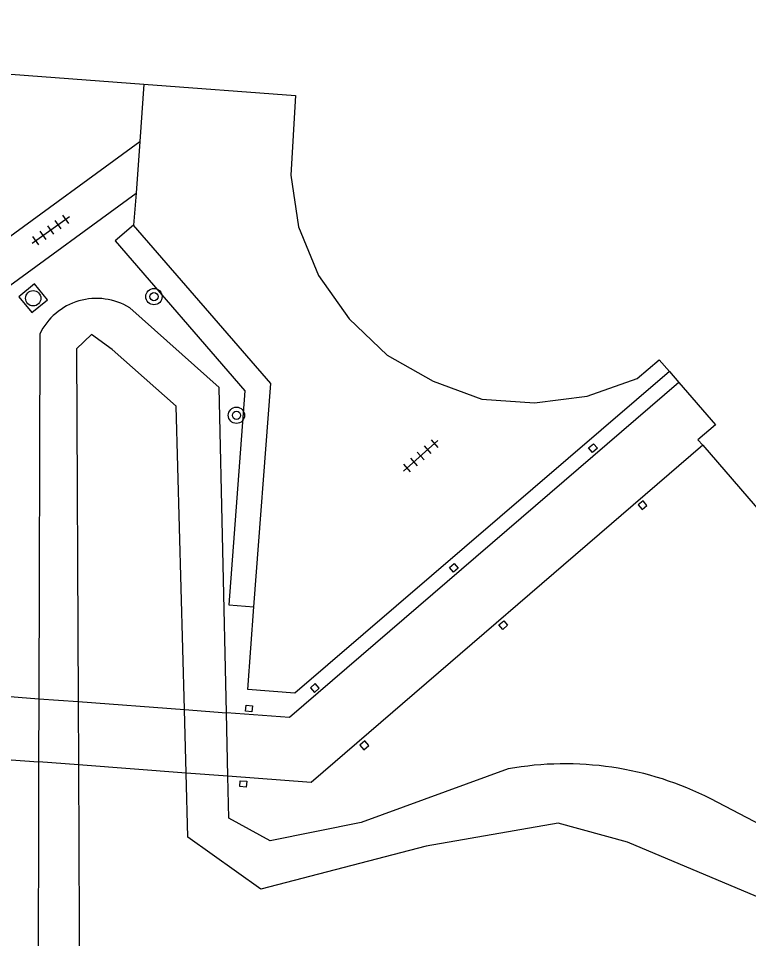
# Model space of a CAD drawing. Extents: x 132994 to 136000, y 393499 to 395512.
# Drawn here: x 133638.42 to 133674.15, y 395082.5 to 395127.56 of the extents above; entities that cross this region are included whole.
import ezdxf

# ---------------------------------------------------------------- set-up
doc = ezdxf.new("R2010")
doc.units = 0
for name, color, linetype in [('gg-afsc-muur', 7, 'Continuous'), ('gg-bbg-hoofdgebouw', 7, 'Continuous'), ('gg-bbg-luifel en loopbrug', 7, 'Continuous'), ('gg-knt-verharding', 7, 'Continuous'), ('gg-kntw-bovenkant insteek waterloop', 7, 'Continuous'), ('gg-kntw-waterlijn', 7, 'Continuous'), ('gt-grn-groengrens', 7, 'Continuous'), ('gt-symb-boom', 7, 'Continuous'), ('gt-symb-rioolschacht', 7, 'Continuous'), ('gt-symb-tegel verharding', 7, 'Continuous')]:
    doc.layers.add(name, color=color, linetype=linetype)

# ---------------------------------------------------------------- blocks, each defined once
blk = doc.blocks.new('gt0-TEG1')
at = {"layer": 'gt-symb-tegel verharding'}
for p, q in [((-1.125, 0), (1.125, 0)), ((-0.9, -0.25), (-0.9, 0.25)), ((-0.45, -0.25), (-0.45, 0.25)), ((0, -0.25), (0, 0.25)), ((0.45, -0.25), (0.45, 0.25)), ((0.9, -0.25), (0.9, 0.25))]:
    blk.add_line(p, q, dxfattribs=at)
blk = doc.blocks.new('gt0-RS')
at = {"layer": 'gt-symb-rioolschacht'}
blk.add_lwpolyline([(-0.5, -0.5), (0.5, -0.5), (0.5, 0.5), (-0.5, 0.5)], close=True, dxfattribs=at)
blk.add_circle((0, 0), 0.375, dxfattribs=at)
blk = doc.blocks.new('gt0-BOOM')
at = {"layer": 'gt-symb-boom'}
for radius in [0.4, 0.2]:
    blk.add_circle((0, 0), radius, dxfattribs=at)

msp = doc.modelspace()

# ---------------------------------------------------------------- linework, layer by layer
at = {"layer": 'gg-afsc-muur'}
for points in [[(133666.753, 395106.506), (133666.516, 395106.305), (133666.325, 395106.529), (133666.561, 395106.731), (133666.753, 395106.506)], [(133668.755, 395103.733), (133668.945, 395103.507), (133669.179, 395103.704), (133668.988, 395103.93), (133668.755, 395103.733)], [(133659.939, 395100.645), (133659.703, 395100.446), (133659.512, 395100.674), (133659.748, 395100.872), (133659.939, 395100.645)], [(133662.359, 395097.838), (133662.118, 395097.634), (133661.925, 395097.86), (133662.166, 395098.065), (133662.359, 395097.838)], [(133652.706, 395094.782), (133652.904, 395094.554), (133653.137, 395094.756), (133652.94, 395094.984), (133652.706, 395094.782)], [(133649.846, 395093.604), (133649.533, 395093.632), (133649.559, 395093.926), (133649.872, 395093.898), (133649.846, 395093.604)], [(133655.125, 395091.969), (133655.324, 395091.746), (133655.562, 395091.959), (133655.363, 395092.181), (133655.125, 395091.969)], [(133649.569, 395089.917), (133649.255, 395089.939), (133649.276, 395090.226), (133649.589, 395090.203), (133649.569, 395089.917)]]:
    msp.add_lwpolyline(points, dxfattribs=at)
at = {"layer": 'gg-bbg-hoofdgebouw'}
for p, q in [((133601.39, 395127.557), (133644.551, 395124.34)), ((133670.288, 395110.262), (133670.745, 395109.732)), ((133671.912, 395106.653), (133678.824, 395098.641))]:
    msp.add_line(p, q, dxfattribs=at)
for points in [[(133644.551, 395124.34), (133651.977, 395123.786), (133651.755, 395119.88), (133652.13, 395117.356), (133653.104, 395114.963), (133654.611, 395112.838), (133656.461, 395111.069), (133658.719, 395109.788), (133661.096, 395108.913), (133663.668, 395108.739), (133666.246, 395109.059), (133668.692, 395109.924), (133669.784, 395110.845), (133670.288, 395110.262)], [(133670.745, 395109.732), (133672.533, 395107.663), (133671.674, 395106.928), (133671.912, 395106.653)]]:
    msp.add_lwpolyline(points, dxfattribs=at)
at = {"layer": 'gg-bbg-luifel en loopbrug'}
for p, q in [((133636.138, 395094.492), (133639.415, 395094.246)), ((133639.415, 395094.246), (133641.342, 395094.101)), ((133641.342, 395094.101), (133646.538, 395093.709)), ((133646.538, 395093.709), (133648.599, 395093.554)), ((133636.518, 395091.365), (133639.407, 395091.148)), ((133641.355, 395091.002), (133639.407, 395091.148)), ((133646.623, 395090.606), (133641.355, 395091.002)), ((133648.668, 395090.453), (133646.623, 395090.606))]:
    msp.add_line(p, q, dxfattribs=at)
for points in [[(133670.745, 395109.732), (133651.687, 395093.322), (133648.599, 395093.554)], [(133671.912, 395106.653), (133652.743, 395090.147), (133648.668, 395090.453)]]:
    msp.add_lwpolyline(points, dxfattribs=at)
at = {"layer": 'gg-knt-verharding'}
for p, q in [((133644.551, 395124.34), (133644.354, 395121.532)), ((133635.727, 395115.218), (133644.354, 395121.532)), ((133644.354, 395121.532), (133644.177, 395119.007)), ((133637.571, 395114.17), (133644.177, 395119.007)), ((133644.177, 395119.007), (133644.057, 395117.44))]:
    msp.add_line(p, q, dxfattribs=at)
for points in [[(133649.942, 395098.741), (133650.766, 395109.674), (133644.057, 395117.44)], [(133670.288, 395110.262), (133651.938, 395094.51), (133649.637, 395094.69), (133649.942, 395098.741)]]:
    msp.add_lwpolyline(points, dxfattribs=at)
at = {"layer": 'gg-kntw-bovenkant insteek waterloop'}
for p, q in [((133639.458, 395112.101), (133639.415, 395094.246)), ((133639.415, 395094.246), (133639.407, 395091.148)), ((133648.668, 395090.453), (133648.599, 395093.554))]:
    msp.add_line(p, q, dxfattribs=at)
for points in [[(133648.599, 395093.554), (133648.243, 395109.476), (133643.866, 395113.385)], [(133639.407, 395091.148), (133639.377, 395078.778), (133641.246, 395075.741), (133710.302, 395068.994), (133711.711, 395071.516), (133712.115, 395084.206), (133687.251, 395083.811), (133682.115, 395084.491), (133677.227, 395086.758), (133672.297, 395089.339)], [(133662.389, 395090.807), (133655.19, 395088.185), (133650.745, 395087.281), (133648.714, 395088.396), (133648.668, 395090.453)]]:
    msp.add_lwpolyline(points, dxfattribs=at)
for centre, radius, start, end in [((133642.243, 395110.749), 3.096, 58.3814, 154.0991), ((133665.173, 395075.425), 15.632, 62.8869, 100.2575)]:
    msp.add_arc(centre, radius, start, end, dxfattribs=at)
at = {"layer": 'gg-kntw-waterlijn'}
for p, q in [((133641.342, 395094.101), (133641.355, 395091.002)), ((133646.623, 395090.606), (133646.538, 395093.709))]:
    msp.add_line(p, q, dxfattribs=at)
for points in [[(133646.538, 395093.709), (133646.131, 395108.567), (133643.003, 395111.348), (133641.986, 395112.087), (133641.268, 395111.369), (133641.342, 395094.101)], [(133641.355, 395091.002), (133641.405, 395079.158), (133642.517, 395077.569), (133709.719, 395070.849), (133710.1, 395082.175), (133690.429, 395081.657), (133683.042, 395082.26), (133674.544, 395084.554), (133668.228, 395087.227), (133664.836, 395088.155), (133658.381, 395087.02), (133650.277, 395084.913), (133646.709, 395087.461), (133646.623, 395090.606)]]:
    msp.add_lwpolyline(points, dxfattribs=at)
at = {"layer": 'gt-grn-groengrens'}
msp.add_lwpolyline([(133644.057, 395117.44), (133643.16, 395116.665), (133649.503, 395109.323), (133648.713, 395098.834), (133649.942, 395098.741)], dxfattribs=at)

# ---------------------------------------------------------------- block references
at = {"layer": 'gt-symb-boom'}
for p in [(133645.052, 395113.933), (133649.088, 395108.121)]:
    msp.add_blockref('gt0-BOOM', p, dxfattribs=at)
at = {"layer": 'gt-symb-rioolschacht', "rotation": -50.51713597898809}
msp.add_blockref('gt0-RS', (133639.141, 395113.852), dxfattribs=at)
at = {"layer": 'gt-symb-tegel verharding'}
for p, rotation in [((133640, 395117.198), 35.517697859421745), ((133658.102, 395106.137), -138.56622930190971)]:
    msp.add_blockref('gt0-TEG1', p, dxfattribs=dict(at, rotation=rotation))

doc.saveas('drawing.dxf')
